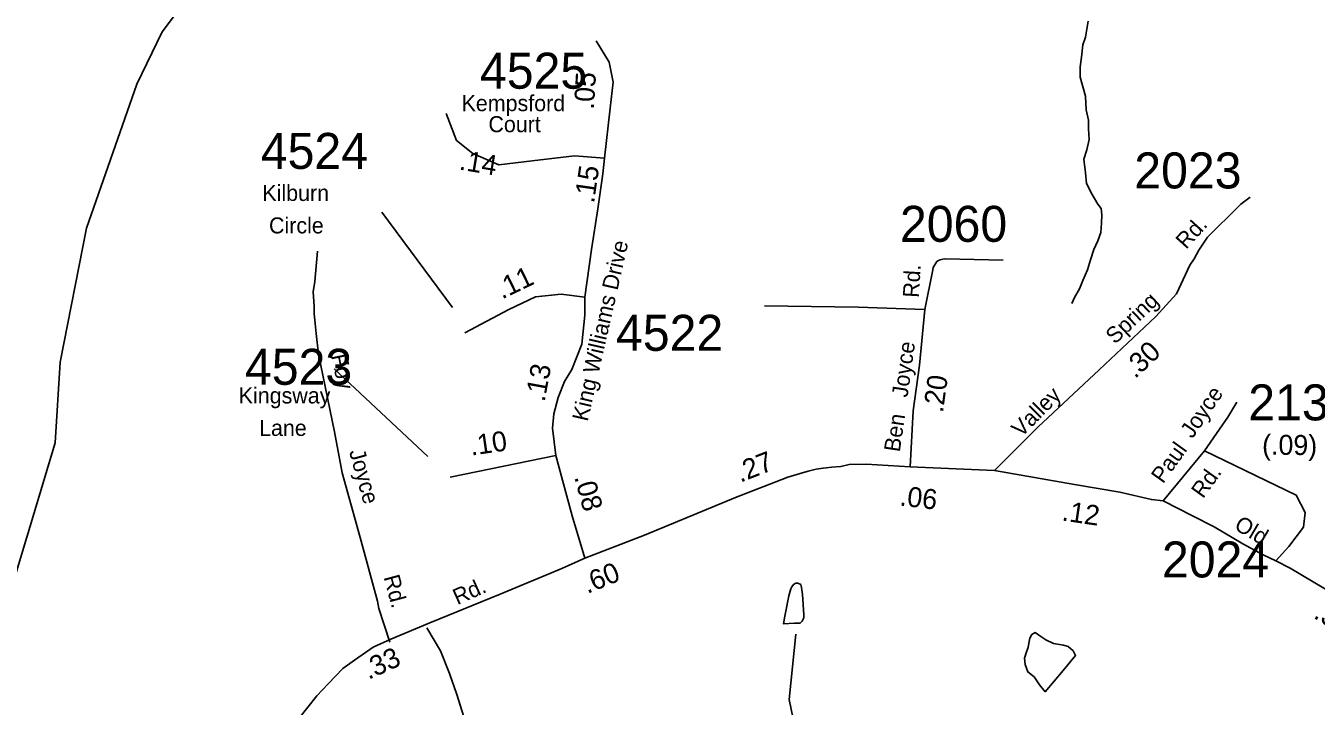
# Model space of a CAD drawing. Extents: x 1551653 to 1702041, y 811336 to 920032.
# Drawn here: x 1667009 to 1672294, y 877714 to 880504 of the extents above; entities that cross this region are included whole.
import ezdxf

# ---------------------------------------------------------------- set-up
doc = ezdxf.new("R2010")
doc.units = 0
for name, color, linetype in [('Old_Level_10', 7, 'Continuous'), ('Old_Level_11', 7, 'Continuous'), ('Old_Level_17', 7, 'Continuous'), ('Old_Level_32', 7, 'Continuous'), ('Old_Level_35', 7, 'Continuous'), ('Old_Level_59', 7, 'Continuous'), ('Old_Level_62', 7, 'Continuous'), ('Old_Level_8', 7, 'Continuous')]:
    doc.layers.add(name, color=color, linetype=linetype)

msp = doc.modelspace()

# ---------------------------------------------------------------- linework, layer by layer
at = {"layer": 'Old_Level_11'}
for p, q in [((1668467.694, 879740.108), (1668757.21, 879348.535)), ((1668272.075, 879097.928), (1668655.488, 878737.681))]:
    msp.add_line(p, q, dxfattribs=at)
at = {"layer": 'Old_Level_32'}
for p, q in [((1669179.9, 878742.189), (1668747.258, 878652.726)), ((1670976.736, 878680.966), (1670631.698, 878695.176))]:
    msp.add_line(p, q, dxfattribs=at)
for points in [[(1669379.222, 879960.54), (1669402.16, 880165.434), (1669415.467, 880271.98), (1669398.834, 880355.219), (1669345.606, 880441.787)], [(1669379.222, 879960.54), (1669256.134, 879970.528), (1669083.145, 879950.551), (1668946.75, 879933.903), (1668840.296, 879980.517), (1668773.762, 880033.79), (1668730.515, 880143.665)], [(1669299.381, 879391.185), (1669325.822, 879587.15), (1669351.644, 879754.009), (1669372.086, 879897.227), (1669379.222, 879960.54)], [(1670976.736, 878680.966), (1671154.022, 878858.403), (1671405.934, 879093.063), (1671637.233, 879311.661), (1671722.238, 879404.907), (1671776.353, 879523.021), (1671794.653, 879548.923), (1671814.257, 879584.022), (1671849.241, 879636.538), (1671887.724, 879675.05), (1671940.201, 879727.565), (1671985.68, 879773.079), (1672024.163, 879801.088)], [(1670631.698, 878695.176), (1670643.758, 878924.701), (1670669.562, 879111.918), (1670692.141, 879341.095), (1670724.159, 879503.041), (1670726.259, 879512.841), (1670740.258, 879536.841), (1670746.859, 879540.942), (1670754.559, 879544.442), (1670765.458, 879547.142), (1670774.257, 879548.642), (1671012.157, 879543.143)], [(1669299.381, 879391.185), (1669202.384, 879403.062), (1669096.886, 879393.163), (1668988.091, 879340.369), (1668806.979, 879244.443)], [(1669179.9, 878742.189), (1669166.14, 878854.471), (1669171.61, 878913.605), (1669189.116, 878980.405), (1669216.213, 879044.911), (1669246.153, 879094.854), (1669286.075, 879198.071), (1669299.381, 879317.934), (1669299.381, 879391.185)], [(1671668.149, 878556.761), (1671836.57, 878760.813), (1671898.7, 878850.023), (1671932.899, 878899.921), (1671969.534, 878960.428)], [(1669298.376, 878321.163), (1669246.71, 878495.445), (1669207.149, 878640.628), (1669179.9, 878742.189)], [(1670631.698, 878695.176), (1670451.166, 878706.127), (1670381.141, 878705.032), (1670346.958, 878697.242), (1670310.459, 878694.342), (1670274.659, 878690.543), (1670246.66, 878685.543), (1670214.258, 878677.643), (1670180.259, 878668.145), (1670130.048, 878653.563), (1669916.716, 878570.531), (1669542.667, 878415.206), (1669298.376, 878321.163)], [(1671668.149, 878556.761), (1671619.395, 878561.197), (1671490.864, 878592.248), (1671304.714, 878623.3), (1670976.736, 878680.966)], [(1673261.793, 877862.386), (1672919.861, 877923.49), (1672833.799, 877953.478), (1672771.749, 877980.094), (1672714.131, 878002.273), (1672590.032, 878059.941), (1672376.656, 878168.743), (1672187.257, 878280.344), (1672128.485, 878309.703), (1672077.755, 878335.045), (1671993.956, 878379.445), (1671876.459, 878450.3), (1671787.817, 878494.658), (1671668.149, 878556.761)], [(1669298.376, 878321.163), (1669205.374, 878279.551), (1668951.535, 878173.329), (1668664.208, 878056.405), (1668504.465, 877989.605), (1668432.253, 877956.753), (1668355.902, 877903.855), (1668307.76, 877868.813), (1668247.844, 877806.8), (1668201.844, 877756.502), (1667906.508, 877385.204)]]:
    msp.add_lwpolyline(points, dxfattribs=at)
at = {"layer": 'Old_Level_35'}
for points in [[(1668204.07, 879580.117), (1668193.655, 879455.048), (1668186.712, 879413.357), (1668190.183, 879354.297), (1668190.183, 879323.029), (1668194.965, 879283.642), (1668198.465, 879241.943), (1668207.865, 879157.343), (1668274.056, 878838.765), (1668304.663, 878670.543), (1668379.065, 878405.744), (1668449.262, 878145.344), (1668454.862, 878115.045), (1668499.964, 877976.545)], [(1670035.059, 879355.542), (1670417.978, 879350.78), (1670692.141, 879341.095)], [(1671836.57, 878760.813), (1672212.452, 878579.666), (1672248.8, 878508.659), (1672241.987, 878448.989), (1672181.883, 878369.4), (1672128.485, 878309.703)], [(1668652.464, 878035.843), (1668707.664, 877941.145), (1668745.164, 877849.144), (1668774.662, 877762.845), (1668803.963, 877670.647)]]:
    msp.add_lwpolyline(points, dxfattribs=at)
at = {"layer": 'Old_Level_59'}
for points in [[(1666867.361, 877735.696), (1666895.453, 878020.718), (1667129.417, 878793.867), (1667150.435, 879125.026), (1667257.37, 879674.361), (1667464.37, 880264.296), (1667567.408, 880478.883), (1667702.435, 880659.944), (1667836.437, 880709.771)], [(1670381.441, 876545.368), (1670307.417, 876625.031), (1670192.485, 876834.184), (1670187.461, 877159.294), (1670215.451, 877359.015), (1670135.481, 877741.335), (1670163.47, 878009.953)]]:
    msp.add_lwpolyline(points, dxfattribs=at)
at = {"layer": 'Old_Level_62'}
for points in [[(1671360.359, 880523.174), (1671349.594, 880457.25), (1671339.239, 880425.364), (1671332.677, 880375.434), (1671328.269, 880335.449), (1671327.859, 880293.515), (1671348.979, 880215.186), (1671352.362, 880159.104), (1671362, 880117.068), (1671361.59, 880080.979), (1671365.076, 880036.995), (1671354.618, 879995.062), (1671342.212, 879957.23), (1671349.594, 879901.046), (1671353.183, 879857.062), (1671376.764, 879812.771), (1671400.242, 879772.478), (1671414.083, 879754.331), (1671415.826, 879728.289), (1671415.518, 879694.251), (1671412.955, 879656.316), (1671400.55, 879622.483), (1671384.248, 879586.598), (1671369.894, 879544.768), (1671357.386, 879502.835), (1671338.829, 879459.056), (1671324.475, 879425.12), (1671304.073, 879389.338), (1671293.82, 879365.552)], [(1670157.421, 878055.064), (1670113.335, 878051.579), (1670117.744, 878083.567), (1670134.558, 878167.433), (1670142.965, 878195.32), (1670146.964, 878203.215), (1670153.115, 878213.262), (1670163.163, 878219.106), (1670171.16, 878219.004), (1670183.053, 878212.955), (1670186.949, 878200.856), (1670190.742, 878172.764), (1670195.869, 878088.693), (1670195.664, 878076.697), (1670189.409, 878062.754), (1670181.412, 878054.859), (1670157.421, 878055.064)], [(1671257.731, 877861.29), (1671184.835, 877774.041), (1671161.049, 877802.338), (1671139.518, 877834.531), (1671113.579, 877854.831), (1671101.994, 877884.974), (1671100.251, 877911.015), (1671108.453, 877936.852), (1671114.707, 877954.896), (1671116.963, 877972.839), (1671121.064, 877992.831), (1671129.368, 878008.723), (1671143.312, 878016.515), (1671167.2, 878000.316), (1671187.09, 877986.064), (1671218.976, 877971.711), (1671258.859, 877965.252), (1671278.851, 877959.1), (1671298.639, 877940.85), (1671308.481, 877922.703), (1671257.731, 877861.29)]]:
    msp.add_lwpolyline(points, dxfattribs=at)

# ---------------------------------------------------------------- texts
at = {"layer": 'Old_Level_10'}
for s, rotation, p in [('Foy', 281.737472, (1668259.885, 879151.687)), ('Joyce', 285.694183, (1668332.745, 878758.21)), ('Rd.', 285.086764, (1668474.321, 878243.699))]:
    msp.add_text(s, height=65.6167, rotation=rotation, dxfattribs=at).set_placement(p)
at = {"layer": 'Old_Level_11'}
for s, p in [('Kempsford', (1668794.047, 880153.693)), ('Court', (1668904.057, 880067.546)), ('Kilburn', (1667978.193, 879785.614)), ('Circle', (1668005.395, 879652.479)), ('Kingsway', (1667881.39, 878955.479)), ('Kingsway', (1667881.39, 878955.479)), ('Lane', (1667964.762, 878822.345)), ('Lane', (1667964.762, 878822.345))]:
    msp.add_text(s, height=65.6167, dxfattribs=at).set_placement(p)
for s, height, rotation, p in [('Rd.', 65.6167, 47.776875, (1671761.509, 879584.602)), ('King Williams Drive', 65.61666, 77.206286, (1669310.433, 878878.965)), ('Rd.', 65.6167, 86.690139, (1670666.804, 879387.688)), ('Spring', 65.6167, 43.383033, (1671470.062, 879195.623)), ('Joyce', 65.6167, 82.087839, (1670620.566, 878978.169)), ('Joyce', 65.6167, 55.573897, (1671787.108, 878808.309)), ('Valley', 65.6167, 45.270931, (1671086.114, 878813.922)), ('Ben', 65.6167, 81.661472, (1670588.728, 878753.971)), ('Paul', 65.6167, 54.365289, (1671666.68, 878623.751)), ('Rd.', 65.6167, 54.365289, (1671830.963, 878562.644)), ('Old', 65.6167, 329.491881, (1671954.636, 878442.412)), ('Rd.', 65.6167, 24.152978, (1668776.841, 878128.328))]:
    msp.add_text(s, height=height, rotation=rotation, dxfattribs=at).set_placement(p)
at = {"layer": 'Old_Level_17'}
for s, rotation, p in [('.05', 86.679942, (1669336.027, 880159.284)), ('.14', 350.529775, (1668781.294, 879914.637)), ('.15', 81.876833, (1669336.581, 879774.06)), ('.11', 25.885325, (1668959.769, 879380.994)), ('.30', 43.383033, (1671552.869, 879054.399)), ('.13', 79.598078, (1669134.073, 878959.581)), ('.20', 82.087839, (1670765.356, 878915.008)), ('.10', 8.247086, (1668833.761, 878741.565)), ('(.09)', 359.440842, (1672072.668, 878745.699)), ('.27', 21.266758, (1669935.746, 878630.419)), ('.08', 285.242492, (1669255.147, 878653.89)), ('.06', 353.379447, (1670585.872, 878537.446)), ('.12', 351.577989, (1671249.951, 878476.237)), ('.60', 22.231669, (1669309.005, 878174.34)), ('.30', 329.477419, (1672279.527, 878078.238)), ('.33', 24.462242, (1668413.054, 877822.024))]:
    msp.add_text(s, height=82.0208, rotation=rotation, dxfattribs=at).set_placement(p)
at = {"layer": 'Old_Level_8'}
for s, p in [('4525', (1668869.447, 880245.817)), ('4524', (1667971.663, 879916.896)), ('2023', (1671549.295, 879836.854)), ('2060', (1670589.606, 879618.006)), ('4522', (1669426.59, 879171.281)), ('4523', (1667907.003, 879031.941)), ('4523', (1667907.003, 879031.941)), ('2139', (1672016.296, 878886.081)), ('2024', (1671662.685, 878242.169))]:
    msp.add_text(s, height=147.6375, dxfattribs=at).set_placement(p)

doc.saveas('drawing.dxf')
